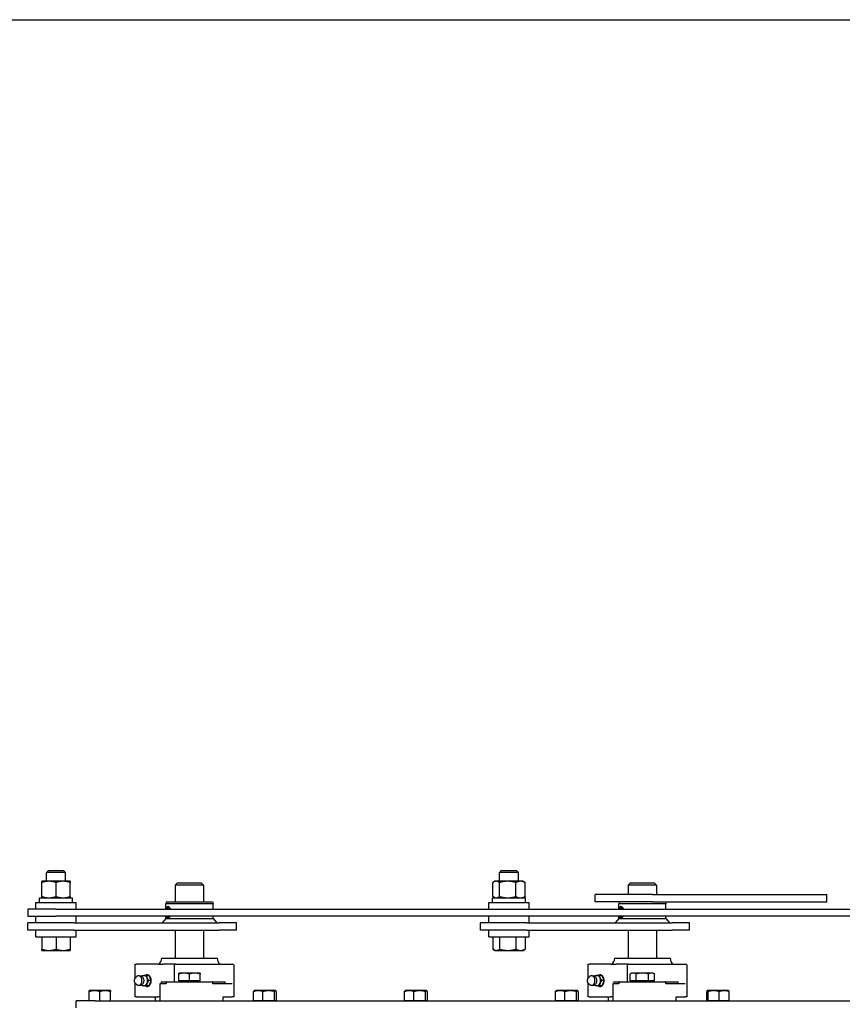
# Model space of a CAD drawing. Header units: inches. Extents: x 24 to 1128, y -58 to 748.
# Tile 609 of 656: x 524 to 546, y 651 to 677. Entities that reach past the tile are written whole.
import ezdxf

# ---------------------------------------------------------------- set-up
doc = ezdxf.new("R2010")
doc.units = ezdxf.units.IN
doc.header["$LTSCALE"] = 32
doc.header["$MEASUREMENT"] = 0
doc.layers.add('Visible (ANSI)', color=7, linetype='Continuous', lineweight=30)

msp = doc.modelspace()

# ---------------------------------------------------------------- linework, layer by layer
at = {"layer": 'Visible (ANSI)'}
for p, q in [((514.34313, 677.43978), (566.34313, 677.43978)), ((524.60479, 654.88778), (524.5576, 654.84201)), ((525.0576, 654.84201), (524.5576, 654.84201)), ((524.5576, 654.60678), (524.5576, 654.84201)), ((524.60479, 654.88778), (525.01041, 654.88778)), ((525.01041, 654.88778), (525.0576, 654.84201)), ((525.0576, 654.60678), (525.0576, 654.84201)), ((536.60479, 654.88778), (536.5576, 654.84201)), ((537.0576, 654.84201), (536.5576, 654.84201)), ((536.5576, 654.60678), (536.5576, 654.84201)), ((536.60479, 654.88778), (537.01041, 654.88778)), ((537.01041, 654.88778), (537.0576, 654.84201)), ((537.0576, 654.60678), (537.0576, 654.84201)), ((524.43199, 654.20227), (524.43199, 654.57329)), ((524.62102, 654.60678), (524.4326, 654.60678)), ((524.4326, 654.60678), (524.4326, 654.60678)), ((524.4326, 654.60678), (524.4326, 654.60678)), ((524.43321, 654.20227), (524.43321, 654.57329)), ((524.99602, 654.60678), (524.62102, 654.60678)), ((524.80883, 654.20227), (524.80883, 654.57329)), ((525.1826, 654.60678), (524.99602, 654.60678)), ((525.1826, 654.60678), (525.1826, 654.60678)), ((525.18321, 654.20227), (525.18321, 654.57329)), ((528.03063, 654.56478), (527.96813, 654.50228)), ((528.71813, 654.50228), (527.96813, 654.50228)), ((527.96813, 654.50228), (527.96813, 654.06478)), ((528.03063, 654.56478), (528.65563, 654.56478)), ((528.65563, 654.56478), (528.71813, 654.50228)), ((528.71813, 654.50228), (528.71813, 654.06478)), ((536.37626, 654.20227), (536.37626, 654.57329)), ((536.4326, 654.60678), (536.39398, 654.58448)), ((536.46761, 654.60678), (536.4326, 654.60678)), ((536.77463, 654.60678), (536.46761, 654.60678)), ((536.55896, 654.20227), (536.55896, 654.57329)), ((537.11462, 654.60678), (536.77463, 654.60678)), ((536.9903, 654.20227), (536.9903, 654.57329)), ((537.1826, 654.60678), (537.11462, 654.60678)), ((537.1826, 654.60678), (537.22122, 654.58448)), ((537.23893, 654.20227), (537.23893, 654.57329)), ((540.03063, 654.56478), (539.96813, 654.50228)), ((540.71813, 654.50228), (539.96813, 654.50228)), ((539.96813, 654.50228), (539.96813, 654.25228)), ((540.03063, 654.56478), (540.65563, 654.56478)), ((540.65563, 654.56478), (540.71813, 654.50228)), ((540.71813, 654.50228), (540.71813, 654.25228)), ((536.4326, 654.16878), (536.39398, 654.19108)), ((537.1826, 654.16878), (537.22122, 654.19108)), ((540.60778, 654.25228), (539.09313, 654.25228)), ((539.09313, 654.06478), (539.09313, 654.25228)), ((540.60778, 654.25228), (545.23153, 654.25228)), ((545.23153, 654.06478), (545.23153, 654.25228)), ((524.2761, 654.04378), (525.3391, 654.04378)), ((524.2761, 653.86678), (524.2761, 654.04378)), ((524.3731, 654.16878), (525.2421, 654.16878)), ((524.3731, 654.04378), (524.3731, 654.16878)), ((524.4326, 654.16878), (524.4326, 654.16878)), ((525.1826, 654.16878), (525.1826, 654.16878)), ((525.2421, 654.04378), (525.2421, 654.16878)), ((525.3391, 653.86678), (525.3391, 654.04378)), ((527.7332, 654.06478), (527.71813, 654.00853)), ((528.96813, 654.00853), (527.71813, 654.00853)), ((527.71813, 653.86678), (527.71813, 654.00853)), ((527.7332, 654.06478), (528.95306, 654.06478)), ((528.95306, 654.06478), (528.96813, 654.00853)), ((528.96813, 653.86678), (528.96813, 654.00853)), ((536.2761, 654.04378), (537.3391, 654.04378)), ((536.2761, 653.86678), (536.2761, 654.04378)), ((536.3731, 654.16878), (537.2421, 654.16878)), ((536.3731, 654.04378), (536.3731, 654.16878)), ((537.2421, 654.04378), (537.2421, 654.16878)), ((537.3391, 653.86678), (537.3391, 654.04378)), ((540.60778, 654.06478), (539.09313, 654.06478)), ((539.7332, 654.06478), (539.71813, 654.00853)), ((540.96813, 654.00853), (539.71813, 654.00853)), ((539.71813, 653.86678), (539.71813, 654.00853)), ((540.60778, 654.06478), (545.23153, 654.06478)), ((540.95306, 654.06478), (540.96813, 654.00853)), ((540.96813, 653.86678), (540.96813, 654.00853)), ((524.8076, 653.86678), (524.0576, 653.86678)), ((524.0576, 653.86678), (524.0576, 653.67928)), ((524.0576, 653.67928), (524.8076, 653.67928)), ((524.2761, 653.50228), (524.2761, 653.67928)), ((524.8076, 653.86678), (548.8076, 653.86678)), ((548.8076, 653.67928), (524.8076, 653.67928)), ((525.3391, 653.50228), (525.3391, 653.67928)), ((527.71813, 653.62407), (527.71813, 653.67928)), ((528.96813, 653.62407), (528.96813, 653.67928)), ((536.2761, 653.50228), (536.2761, 653.67928)), ((537.3391, 653.50228), (537.3391, 653.67928)), ((539.71813, 653.62407), (539.71813, 653.67928)), ((540.96813, 653.62407), (540.96813, 653.67928)), ((525.28224, 653.50228), (524.0576, 653.50228)), ((524.0576, 653.31478), (524.0576, 653.50228)), ((525.28224, 653.50228), (529.1342, 653.50228)), ((527.71813, 653.62407), (527.62126, 653.50228)), ((527.71813, 653.62407), (527.77266, 653.62407)), ((527.77266, 653.62407), (528.96813, 653.62407)), ((528.96813, 653.62407), (529.065, 653.50228)), ((529.59313, 653.50228), (529.1342, 653.50228)), ((529.59313, 653.31478), (529.59313, 653.50228)), ((537.28224, 653.50228), (536.0576, 653.50228)), ((536.0576, 653.31478), (536.0576, 653.50228)), ((537.28224, 653.50228), (541.1342, 653.50228)), ((539.71813, 653.62407), (539.62126, 653.50228)), ((539.71813, 653.62407), (539.77266, 653.62407)), ((539.77266, 653.62407), (540.96813, 653.62407)), ((540.96813, 653.62407), (541.065, 653.50228)), ((541.59313, 653.50228), (541.1342, 653.50228)), ((541.59313, 653.31478), (541.59313, 653.50228)), ((525.28224, 653.31478), (524.0576, 653.31478)), ((524.2761, 653.13778), (524.2761, 653.31478)), ((524.2761, 653.13778), (525.3391, 653.13778)), ((524.43199, 653.13778), (524.43199, 652.80727)), ((524.43321, 653.13778), (524.43321, 652.80727)), ((524.80883, 653.13778), (524.80883, 652.80727)), ((525.18321, 653.13778), (525.18321, 652.80727)), ((525.28224, 653.31478), (529.1342, 653.31478)), ((525.3391, 653.13778), (525.3391, 653.31478)), ((527.96813, 653.31478), (527.96813, 652.56478)), ((528.71813, 653.31478), (528.71813, 652.56478)), ((529.59313, 653.31478), (529.1342, 653.31478)), ((537.28224, 653.31478), (536.0576, 653.31478)), ((536.2761, 653.13778), (536.2761, 653.31478)), ((536.2761, 653.13778), (537.3391, 653.13778)), ((536.37626, 653.13778), (536.37626, 652.80727)), ((536.55896, 653.13778), (536.55896, 652.80727)), ((536.9903, 653.13778), (536.9903, 652.80727)), ((537.23893, 653.13778), (537.23893, 652.80727)), ((537.28224, 653.31478), (541.1342, 653.31478)), ((537.3391, 653.13778), (537.3391, 653.31478)), ((539.96813, 653.31478), (539.96813, 652.56478)), ((540.71813, 653.31478), (540.71813, 652.56478)), ((541.59313, 653.31478), (541.1342, 653.31478)), ((524.4326, 652.77378), (524.4326, 652.77378)), ((524.4326, 652.77378), (524.62102, 652.77378)), ((524.4326, 652.77378), (524.4326, 652.77378)), ((524.62102, 652.77378), (524.99602, 652.77378)), ((524.99602, 652.77378), (525.1826, 652.77378)), ((525.1826, 652.77378), (525.1826, 652.77378)), ((536.4326, 652.77378), (536.39398, 652.79608)), ((536.4326, 652.77378), (536.46761, 652.77378)), ((536.46761, 652.77378), (536.77463, 652.77378)), ((536.77463, 652.77378), (537.11462, 652.77378)), ((537.11462, 652.77378), (537.1826, 652.77378)), ((537.1826, 652.77378), (537.22122, 652.79608)), ((526.90915, 652.40853), (526.93844, 652.40853)), ((526.90915, 652.04262), (526.90915, 652.40853)), ((527.50412, 652.40853), (526.93844, 652.40853)), ((527.50412, 652.40853), (527.64554, 652.40853)), ((527.60888, 652.56478), (529.07738, 652.56478)), ((527.97422, 652.40853), (527.64554, 652.40853)), ((527.93506, 652.35853), (527.93506, 651.93978)), ((527.97422, 652.40853), (529.48063, 652.40853)), ((529.53063, 651.53978), (529.53063, 652.35853)), ((538.90915, 652.40853), (538.93844, 652.40853)), ((538.90915, 652.04262), (538.90915, 652.40853)), ((539.50412, 652.40853), (538.93844, 652.40853)), ((539.50412, 652.40853), (539.64554, 652.40853)), ((539.60888, 652.56478), (541.07738, 652.56478)), ((539.97422, 652.40853), (539.64554, 652.40853)), ((539.93506, 652.35853), (539.93506, 651.93978)), ((539.97422, 652.40853), (541.48063, 652.40853)), ((541.53063, 651.53978), (541.53063, 652.35853)), ((527.26883, 652.11195), (527.20272, 652.11195)), ((528.20251, 652.17416), (528.06188, 652.17416)), ((528.06188, 651.96478), (528.06188, 652.14904)), ((528.48376, 652.17416), (528.20251, 652.17416)), ((528.34313, 651.96478), (528.34313, 652.14904)), ((528.62438, 652.17416), (528.48376, 652.17416)), ((528.62438, 651.96478), (528.62438, 652.14904)), ((539.26883, 652.11195), (539.20272, 652.11195)), ((540.01838, 651.96478), (540.01838, 652.14904)), ((540.06188, 652.17416), (540.01973, 652.14982)), ((540.09854, 652.17416), (540.06188, 652.17416)), ((540.34107, 652.17416), (540.09854, 652.17416)), ((540.1787, 651.96478), (540.1787, 652.14904)), ((540.58567, 652.17416), (540.34107, 652.17416)), ((540.50345, 651.96478), (540.50345, 652.14904)), ((540.62438, 652.17416), (540.58567, 652.17416)), ((540.62438, 652.17416), (540.66653, 652.14982)), ((540.66788, 651.96478), (540.66788, 652.14904)), ((526.90915, 651.53978), (526.90915, 651.90569)), ((526.91664, 652.05053), (526.94894, 652.07992)), ((526.91664, 651.89778), (526.94894, 651.86839)), ((527.26883, 651.83636), (527.20272, 651.83636)), ((527.32509, 651.97415), (527.25898, 651.97415)), ((527.56103, 651.88978), (527.56103, 651.43978)), ((527.72291, 651.88978), (527.56103, 651.88978)), ((527.58971, 651.93978), (527.58971, 651.88978)), ((527.58971, 651.93978), (527.72291, 651.93978)), ((527.72291, 651.93978), (527.72291, 651.88978)), ((527.73401, 651.93978), (527.72291, 651.93978)), ((527.73401, 651.93978), (528.95225, 651.93978)), ((528.34313, 651.96478), (528.06188, 651.96478)), ((528.09001, 651.96478), (528.09001, 651.93978)), ((528.62438, 651.96478), (528.34313, 651.96478)), ((528.59626, 651.96478), (528.59626, 651.93978)), ((528.96336, 651.93978), (528.95225, 651.93978)), ((528.96336, 651.93978), (529.28762, 651.93978)), ((528.96336, 651.88978), (528.96336, 651.93978)), ((529.47224, 651.88978), (528.96336, 651.88978)), ((529.28762, 651.88978), (529.28762, 651.93978)), ((538.90915, 651.53978), (538.90915, 651.90569)), ((538.91664, 652.05053), (538.94894, 652.07992)), ((538.91664, 651.89778), (538.94894, 651.86839)), ((539.26883, 651.83636), (539.20272, 651.83636)), ((539.32509, 651.97415), (539.25898, 651.97415)), ((539.56103, 651.88978), (539.56103, 651.43978)), ((539.72291, 651.88978), (539.56103, 651.88978)), ((539.58971, 651.93978), (539.58971, 651.88978)), ((539.58971, 651.93978), (539.72291, 651.93978)), ((539.72291, 651.93978), (539.72291, 651.88978)), ((539.73401, 651.93978), (539.72291, 651.93978)), ((539.73401, 651.93978), (540.95225, 651.93978)), ((540.1787, 651.96478), (540.01838, 651.96478)), ((540.09001, 651.96478), (540.09001, 651.93978)), ((540.50345, 651.96478), (540.1787, 651.96478)), ((540.66788, 651.96478), (540.50345, 651.96478)), ((540.59626, 651.96478), (540.59626, 651.93978)), ((540.96336, 651.93978), (540.95225, 651.93978)), ((540.96336, 651.93978), (541.28762, 651.93978)), ((540.96336, 651.88978), (540.96336, 651.93978)), ((541.47224, 651.88978), (540.96336, 651.88978)), ((541.28762, 651.88978), (541.28762, 651.93978)), ((525.82763, 651.70778), (525.68713, 651.70778)), ((525.68713, 651.43978), (525.68713, 651.68268)), ((526.10863, 651.70778), (525.82763, 651.70778)), ((525.96813, 651.43978), (525.96813, 651.68268)), ((526.24913, 651.70778), (526.10863, 651.70778)), ((526.24913, 651.43978), (526.24913, 651.68268)), ((530.03988, 651.43978), (530.03988, 651.68269)), ((530.06213, 651.70778), (530.0585, 651.70569)), ((530.16567, 651.70778), (530.06213, 651.70778)), ((530.44308, 651.70778), (530.16567, 651.70778)), ((530.29146, 651.43978), (530.29146, 651.68269)), ((530.62055, 651.70778), (530.44308, 651.70778)), ((530.59471, 651.43978), (530.59471, 651.68269)), ((530.62413, 651.70778), (530.62055, 651.70778)), ((530.62413, 651.70778), (530.62777, 651.70569)), ((530.64638, 651.43978), (530.64638, 651.68269)), ((534.03988, 651.43978), (534.03988, 651.68269)), ((534.06213, 651.70778), (534.0585, 651.70569)), ((534.16567, 651.70778), (534.06213, 651.70778)), ((534.44308, 651.70778), (534.16567, 651.70778)), ((534.29146, 651.43978), (534.29146, 651.68269)), ((534.62055, 651.70778), (534.44308, 651.70778)), ((534.59471, 651.43978), (534.59471, 651.68269)), ((534.62413, 651.70778), (534.62055, 651.70778)), ((534.62413, 651.70778), (534.62777, 651.70569)), ((534.64638, 651.43978), (534.64638, 651.68269)), ((538.03988, 651.43978), (538.03988, 651.68269)), ((538.06213, 651.70778), (538.0585, 651.70569)), ((538.16567, 651.70778), (538.06213, 651.70778)), ((538.44308, 651.70778), (538.16567, 651.70778)), ((538.29146, 651.43978), (538.29146, 651.68269)), ((538.62055, 651.70778), (538.44308, 651.70778)), ((538.59471, 651.43978), (538.59471, 651.68269)), ((538.62413, 651.70778), (538.62055, 651.70778)), ((538.62413, 651.70778), (538.62777, 651.70569)), ((538.64638, 651.43978), (538.64638, 651.68269)), ((542.04604, 651.43978), (542.04604, 651.68269)), ((542.06213, 651.70778), (542.06043, 651.7068)), ((542.06383, 651.70778), (542.06213, 651.70778)), ((542.23015, 651.70778), (542.06383, 651.70778)), ((542.08161, 651.43978), (542.08161, 651.68269)), ((542.50946, 651.70778), (542.23015, 651.70778)), ((542.3787, 651.43978), (542.3787, 651.68269)), ((542.62413, 651.70778), (542.50946, 651.70778)), ((542.62413, 651.70778), (542.62584, 651.7068)), ((542.64022, 651.43978), (542.64022, 651.68269)), ((525.84313, 651.43978), (525.34313, 651.43978)), ((525.34313, 651.25228), (525.34313, 651.43978)), ((525.84313, 651.43978), (554.84313, 651.43978)), ((526.93844, 651.53978), (526.90915, 651.53978)), ((526.93844, 651.53978), (527.50412, 651.53978)), ((527.4457, 651.43978), (527.4457, 651.53978)), ((527.55993, 651.53978), (527.50412, 651.53978)), ((527.55993, 651.53978), (527.55993, 651.43978)), ((529.23836, 651.53978), (529.47224, 651.53978)), ((529.23836, 651.43978), (529.23836, 651.53978)), ((529.24057, 651.43978), (529.24057, 651.53978)), ((529.53063, 651.53978), (529.47224, 651.53978)), ((530.16567, 651.43978), (530.03988, 651.43978)), ((530.06213, 651.43978), (530.06213, 651.43978)), ((530.29146, 651.43978), (530.16567, 651.43978)), ((530.44308, 651.43978), (530.29146, 651.43978)), ((530.59471, 651.43978), (530.44308, 651.43978)), ((530.62055, 651.43978), (530.59471, 651.43978)), ((530.64638, 651.43978), (530.62055, 651.43978)), ((530.62413, 651.43978), (530.62413, 651.43978)), ((534.16567, 651.43978), (534.03988, 651.43978)), ((534.06213, 651.43978), (534.06213, 651.43978)), ((534.29146, 651.43978), (534.16567, 651.43978)), ((534.44308, 651.43978), (534.29146, 651.43978)), ((534.59471, 651.43978), (534.44308, 651.43978)), ((534.62055, 651.43978), (534.59471, 651.43978)), ((534.64638, 651.43978), (534.62055, 651.43978)), ((534.62413, 651.43978), (534.62413, 651.43978)), ((538.16567, 651.43978), (538.03988, 651.43978)), ((538.06213, 651.43978), (538.06213, 651.43978)), ((538.29146, 651.43978), (538.16567, 651.43978)), ((538.44308, 651.43978), (538.29146, 651.43978)), ((538.59471, 651.43978), (538.44308, 651.43978)), ((538.62055, 651.43978), (538.59471, 651.43978)), ((538.64638, 651.43978), (538.62055, 651.43978)), ((538.62413, 651.43978), (538.62413, 651.43978)), ((538.93844, 651.53978), (538.90915, 651.53978)), ((538.93844, 651.53978), (539.50412, 651.53978)), ((539.4457, 651.43978), (539.4457, 651.53978)), ((539.55993, 651.53978), (539.50412, 651.53978)), ((539.55993, 651.53978), (539.55993, 651.43978)), ((541.23836, 651.53978), (541.47224, 651.53978)), ((541.23836, 651.43978), (541.23836, 651.53978)), ((541.24057, 651.43978), (541.24057, 651.53978)), ((541.53063, 651.53978), (541.47224, 651.53978)), ((542.06383, 651.43978), (542.04604, 651.43978)), ((542.06213, 651.43978), (542.06213, 651.43978)), ((542.08161, 651.43978), (542.06383, 651.43978)), ((542.23015, 651.43978), (542.08161, 651.43978)), ((542.3787, 651.43978), (542.23015, 651.43978)), ((542.50946, 651.43978), (542.3787, 651.43978)), ((542.64022, 651.43978), (542.50946, 651.43978)), ((542.62413, 651.43978), (542.62413, 651.43978))]:
    msp.add_line(p, q, dxfattribs=at)
for centre, radius, start, end in [((527.42138, 652.56478), 0.1875, 303.55731, 0), ((529.26488, 652.56478), 0.1875, 180, 236.44269), ((529.48063, 652.35853), 0.05, 0, 90), ((539.42138, 652.56478), 0.1875, 303.55731, 0), ((541.26488, 652.56478), 0.1875, 180, 236.44269), ((541.48063, 652.35853), 0.05, 0, 90), ((527.01375, 651.97415), 0.12795, 35.043536, 105.134486), ((539.01375, 651.97415), 0.12795, 35.043536, 105.134486), ((527.01375, 651.97415), 0.12795, 254.865514, 324.956464), ((539.01375, 651.97415), 0.12795, 254.865514, 324.956464)]:
    msp.add_arc(centre, radius, start, end, dxfattribs=at)
for centre, major_axis, ratio, start_param, end_param in [((527.77907, 653.78353), (0, 0.15625), 0.40848832, 0.0499045, 0.6410601), ((539.77907, 653.78353), (0, 0.15625), 0.40848832, 0.0499045, 0.6410601), ((527.77907, 653.78353), (0, 0.15625), 0.40848832, 0.6410601, 1.00889045), ((527.77907, 653.78353), (0, 0.15625), 0.40848832, 2.30123975, 2.50053255), ((527.77266, 653.78353), (0, 0.1232), 0.40848832, 5.45434424, 7.11202637), ((527.77907, 653.78353), (0, -0.15625), 0.40848832, 5.6421252, 6.23328081), ((527.77266, 653.78353), (0, -0.1232), 0.40848832, 5.72117409, 6.84519653), ((527.77907, 653.78353), (0, -0.15625), 0.40848832, 2.13270221, 2.50053255), ((527.77907, 653.78353), (0, -0.15625), 0.40848832, 0.6410601, 0.8403529), ((539.77907, 653.78353), (0, 0.15625), 0.40848832, 0.6410601, 1.00889045), ((539.77907, 653.78353), (0, 0.15625), 0.40848832, 2.30123975, 2.50053255), ((539.77266, 653.78353), (0, 0.1232), 0.40848832, 5.45434424, 7.11202637), ((539.77907, 653.78353), (0, -0.15625), 0.40848832, 5.6421252, 6.23328081), ((539.77266, 653.78353), (0, -0.1232), 0.40848832, 5.72117409, 6.84519653), ((539.77907, 653.78353), (0, -0.15625), 0.40848832, 2.13270221, 2.50053255), ((539.77907, 653.78353), (0, -0.15625), 0.40848832, 0.6410601, 0.8403529), ((526.99704, 651.97415), (0, 0.12575), 0.70710678, 2.5699821, 6.85479586), ((527.13776, 651.97415), (0, 0.1378), 0.70710678, 0, 0.63680804), ((527.13776, 651.97415), (0, 0.1378), 0.70710678, 5.23598776, 6.28318531), ((527.22128, 651.97415), (0, -0.15625), 0.70710678, 5.79224464, 9.91571863), ((527.24338, 651.97415), (0, -0.125), 0.70710678, 0.50126686, 2.6403258), ((538.99704, 651.97415), (0, 0.12575), 0.70710678, 2.5699821, 6.85479586), ((539.13776, 651.97415), (0, 0.1378), 0.70710678, 0, 0.63680804), ((539.13776, 651.97415), (0, 0.1378), 0.70710678, 5.23598776, 6.28318531), ((539.22128, 651.97415), (0, -0.15625), 0.70710678, 5.79224464, 9.91571863), ((539.24338, 651.97415), (0, -0.125), 0.70710678, 0.50126686, 2.6403258), ((527.13776, 651.97415), (0, -0.1378), 0.70710678, 5.64637727, 6.28318531), ((527.06613, 651.97415), (0, -0.10433), 0.70710678, 0.78949219, 2.35210046), ((527.13776, 651.97415), (0, -0.1378), 0.70710678, 0, 1.04719755), ((527.13776, 651.97415), (0, -0.1378), 0.70710678, 1.04719755, 2.0943951), ((539.13776, 651.97415), (0, -0.1378), 0.70710678, 5.64637727, 6.28318531), ((539.06613, 651.97415), (0, -0.10433), 0.70710678, 0.78949219, 2.35210046), ((539.13776, 651.97415), (0, -0.1378), 0.70710678, 0, 1.04719755), ((539.13776, 651.97415), (0, -0.1378), 0.70710678, 1.04719755, 2.0943951)]:
    msp.add_ellipse(centre, major_axis=major_axis, ratio=ratio, start_param=start_param, end_param=end_param, dxfattribs=at)
for points, weights in [([(524.4326, 654.60678), (524.43232, 654.60678), (524.43199, 654.57329)], [1, 1.0379548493, 1]), ([(524.43321, 654.57329), (524.43289, 654.60678), (524.4326, 654.60678)], [1, 1.0379548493, 1]), ([(524.62102, 654.60678), (524.53386, 654.60678), (524.43321, 654.57329)], [1, 1.0379548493, 1]), ([(524.80883, 654.57329), (524.70818, 654.60678), (524.62102, 654.60678)], [1, 1.0379548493, 1]), ([(524.99602, 654.60678), (524.90914, 654.60678), (524.80883, 654.57329)], [1, 1.0379548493, 1]), ([(525.18321, 654.57329), (525.08289, 654.60678), (524.99602, 654.60678)], [1, 1.0379548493, 1]), ([(525.1826, 654.60678), (525.18288, 654.60662), (525.18321, 654.57329)], [1.00038481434, 1.03776145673, 1]), ([(536.46761, 654.60678), (536.42522, 654.60678), (536.37626, 654.57329)], [1, 1.0379548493, 1]), ([(536.55896, 654.57329), (536.51001, 654.60678), (536.46761, 654.60678)], [1, 1.0379548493, 1]), ([(536.77463, 654.60678), (536.67454, 654.60678), (536.55896, 654.57329)], [1, 1.0379548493, 1]), ([(536.9903, 654.57329), (536.87472, 654.60678), (536.77463, 654.60678)], [1, 1.0379548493, 1]), ([(537.11462, 654.60678), (537.05692, 654.60678), (536.9903, 654.57329)], [1, 1.0379548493, 1]), ([(537.23893, 654.57329), (537.17231, 654.60678), (537.11462, 654.60678)], [1, 1.0379548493, 1]), ([(537.22122, 654.58448), (537.22987, 654.57949), (537.23893, 654.57329)], [1.01118263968, 1.00681498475, 1]), ([(524.43199, 654.20227), (524.43232, 654.16878), (524.4326, 654.16878)], [1, 1.0379548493, 1]), ([(524.4326, 654.16878), (524.43289, 654.16878), (524.43321, 654.20227)], [1, 1.0379548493, 1]), ([(524.43321, 654.20227), (524.53386, 654.16878), (524.62102, 654.16878)], [1, 1.0379548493, 1]), ([(524.62102, 654.16878), (524.70818, 654.16878), (524.80883, 654.20227)], [1, 1.0379548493, 1]), ([(524.80883, 654.20227), (524.90914, 654.16878), (524.99602, 654.16878)], [1, 1.0379548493, 1]), ([(524.99602, 654.16878), (525.08289, 654.16878), (525.18321, 654.20227)], [1, 1.0379548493, 1]), ([(525.18321, 654.20227), (525.18288, 654.16894), (525.1826, 654.16878)], [1, 1.03776145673, 1.00038481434]), ([(536.37626, 654.20227), (536.42522, 654.16878), (536.46761, 654.16878)], [1, 1.0379548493, 1]), ([(536.46761, 654.16878), (536.51001, 654.16878), (536.55896, 654.20227)], [1, 1.0379548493, 1]), ([(536.55896, 654.20227), (536.67454, 654.16878), (536.77463, 654.16878)], [1, 1.0379548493, 1]), ([(536.77463, 654.16878), (536.87472, 654.16878), (536.9903, 654.20227)], [1, 1.0379548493, 1]), ([(536.9903, 654.20227), (537.05692, 654.16878), (537.11462, 654.16878)], [1, 1.0379548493, 1]), ([(537.11462, 654.16878), (537.17231, 654.16878), (537.23893, 654.20227)], [1, 1.0379548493, 1]), ([(537.23893, 654.20227), (537.22987, 654.19607), (537.22122, 654.19108)], [1, 1.00681498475, 1.01118263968]), ([(524.43199, 652.80727), (524.43232, 652.77378), (524.4326, 652.77378)], [1, 1.0379548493, 1]), ([(524.4326, 652.77378), (524.43289, 652.77378), (524.43321, 652.80727)], [1, 1.0379548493, 1]), ([(524.43321, 652.80727), (524.53386, 652.77378), (524.62102, 652.77378)], [1, 1.0379548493, 1]), ([(524.62102, 652.77378), (524.70818, 652.77378), (524.80883, 652.80727)], [1, 1.0379548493, 1]), ([(524.80883, 652.80727), (524.90914, 652.77378), (524.99602, 652.77378)], [1, 1.0379548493, 1]), ([(524.99602, 652.77378), (525.08289, 652.77378), (525.18321, 652.80727)], [1, 1.0379548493, 1]), ([(525.18321, 652.80727), (525.18288, 652.77394), (525.1826, 652.77378)], [1, 1.03776145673, 1.00038481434]), ([(536.37626, 652.80727), (536.42522, 652.77378), (536.46761, 652.77378)], [1, 1.0379548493, 1]), ([(536.46761, 652.77378), (536.51001, 652.77378), (536.55896, 652.80727)], [1, 1.0379548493, 1]), ([(536.55896, 652.80727), (536.67454, 652.77378), (536.77463, 652.77378)], [1, 1.0379548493, 1]), ([(536.77463, 652.77378), (536.87472, 652.77378), (536.9903, 652.80727)], [1, 1.0379548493, 1]), ([(536.9903, 652.80727), (537.05692, 652.77378), (537.11462, 652.77378)], [1, 1.0379548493, 1]), ([(537.11462, 652.77378), (537.17231, 652.77378), (537.23893, 652.80727)], [1, 1.0379548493, 1]), ([(537.23893, 652.80727), (537.22987, 652.80107), (537.22122, 652.79608)], [1, 1.00681498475, 1.01118263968]), ([(527.07479, 652.08661), (527.08172, 652.09876), (527.09021, 652.11195)], [1.01723833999, 1.0132325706, 1]), ([(527.09021, 652.11195), (527.11166, 652.11195), (527.13776, 652.11195)], [1, 1.0379548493, 1]), ([(527.13776, 652.11195), (527.16387, 652.11195), (527.20272, 652.11195)], [1, 1.0379548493, 1]), ([(527.20272, 652.11195), (527.20909, 652.07503), (527.22215, 652.04305)], [1, 1.0379548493, 1]), ([(527.30566, 652.04305), (527.29261, 652.07503), (527.26883, 652.11195)], [1, 1.0379548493, 1]), ([(528.06188, 652.14904), (528.06188, 652.17416), (528.06188, 652.17416)], [1, 1.0379548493, 1]), ([(528.20251, 652.17416), (528.13724, 652.17416), (528.06188, 652.14904)], [1, 1.0379548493, 1]), ([(528.34313, 652.14904), (528.26777, 652.17416), (528.20251, 652.17416)], [1, 1.0379548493, 1]), ([(528.48376, 652.17416), (528.41849, 652.17416), (528.34313, 652.14904)], [1, 1.0379548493, 1]), ([(528.62438, 652.14904), (528.54902, 652.17416), (528.48376, 652.17416)], [1, 1.0379548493, 1]), ([(528.62438, 652.17416), (528.62438, 652.17416), (528.62438, 652.14904)], [1, 1.0379548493, 1]), ([(539.07479, 652.08661), (539.08172, 652.09876), (539.09021, 652.11195)], [1.01723833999, 1.0132325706, 1]), ([(539.09021, 652.11195), (539.11166, 652.11195), (539.13776, 652.11195)], [1, 1.0379548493, 1]), ([(539.13776, 652.11195), (539.16387, 652.11195), (539.20272, 652.11195)], [1, 1.0379548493, 1]), ([(539.20272, 652.11195), (539.20909, 652.07503), (539.22215, 652.04305)], [1, 1.0379548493, 1]), ([(539.30566, 652.04305), (539.29261, 652.07503), (539.26883, 652.11195)], [1, 1.0379548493, 1]), ([(540.09854, 652.17416), (540.06134, 652.17416), (540.01838, 652.14904)], [1, 1.0379548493, 1]), ([(540.1787, 652.14904), (540.13574, 652.17416), (540.09854, 652.17416)], [1, 1.0379548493, 1]), ([(540.34107, 652.17416), (540.26571, 652.17416), (540.1787, 652.14904)], [1, 1.0379548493, 1]), ([(540.50345, 652.14904), (540.41643, 652.17416), (540.34107, 652.17416)], [1, 1.0379548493, 1]), ([(540.58567, 652.17416), (540.54751, 652.17416), (540.50345, 652.14904)], [1, 1.0379548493, 1]), ([(540.66788, 652.14904), (540.62382, 652.17416), (540.58567, 652.17416)], [1, 1.0379548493, 1]), ([(540.66653, 652.14982), (540.66721, 652.14943), (540.66788, 652.14904)], [1.00113553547, 1.00057652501, 1]), ([(527.09021, 651.83636), (527.08172, 651.84955), (527.07479, 651.8617)], [1, 1.0132325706, 1.01723833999]), ([(527.13776, 651.83636), (527.11166, 651.83636), (527.09021, 651.83636)], [1, 1.0379548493, 1]), ([(527.20272, 651.83636), (527.16387, 651.83636), (527.13776, 651.83636)], [1, 1.0379548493, 1]), ([(527.22215, 651.90526), (527.20909, 651.87328), (527.20272, 651.83636)], [1, 1.0379548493, 1]), ([(527.22215, 652.04305), (527.2352, 652.01108), (527.25898, 651.97415)], [1, 1.0379548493, 1]), ([(527.25898, 651.97415), (527.2352, 651.93723), (527.22215, 651.90526)], [1, 1.0379548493, 1]), ([(527.26883, 651.83636), (527.29261, 651.87328), (527.30566, 651.90526)], [1, 1.0379548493, 1]), ([(527.32509, 651.97415), (527.31872, 652.01108), (527.30566, 652.04305)], [1, 1.0379548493, 1]), ([(527.30566, 651.90526), (527.31872, 651.93723), (527.32509, 651.97415)], [1, 1.0379548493, 1]), ([(539.09021, 651.83636), (539.08172, 651.84955), (539.07479, 651.8617)], [1, 1.0132325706, 1.01723833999]), ([(539.13776, 651.83636), (539.11166, 651.83636), (539.09021, 651.83636)], [1, 1.0379548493, 1]), ([(539.20272, 651.83636), (539.16387, 651.83636), (539.13776, 651.83636)], [1, 1.0379548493, 1]), ([(539.22215, 651.90526), (539.20909, 651.87328), (539.20272, 651.83636)], [1, 1.0379548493, 1]), ([(539.22215, 652.04305), (539.2352, 652.01108), (539.25898, 651.97415)], [1, 1.0379548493, 1]), ([(539.25898, 651.97415), (539.2352, 651.93723), (539.22215, 651.90526)], [1, 1.0379548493, 1]), ([(539.26883, 651.83636), (539.29261, 651.87328), (539.30566, 651.90526)], [1, 1.0379548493, 1]), ([(539.32509, 651.97415), (539.31872, 652.01108), (539.30566, 652.04305)], [1, 1.0379548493, 1]), ([(539.30566, 651.90526), (539.31872, 651.93723), (539.32509, 651.97415)], [1, 1.0379548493, 1]), ([(525.68713, 651.68268), (525.68713, 651.70778), (525.68713, 651.70778)], [1, 1.0379548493, 1]), ([(525.82763, 651.70778), (525.76243, 651.70778), (525.68713, 651.68268)], [1, 1.0379548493, 1]), ([(525.96813, 651.68268), (525.89284, 651.70778), (525.82763, 651.70778)], [1, 1.0379548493, 1]), ([(526.10863, 651.70778), (526.04343, 651.70778), (525.96813, 651.68268)], [1, 1.0379548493, 1]), ([(526.24913, 651.68268), (526.17384, 651.70778), (526.10863, 651.70778)], [1, 1.0379548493, 1]), ([(526.24913, 651.70778), (526.24913, 651.70778), (526.24913, 651.68268)], [1, 1.0379548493, 1]), ([(530.16567, 651.70778), (530.10729, 651.70778), (530.03988, 651.68269)], [1, 1.0379548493, 1]), ([(530.03988, 651.68269), (530.0498, 651.70066), (530.0585, 651.70569)], [1, 1.02689674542, 1.01567267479]), ([(530.29146, 651.68269), (530.22405, 651.70778), (530.16567, 651.70778)], [1, 1.0379548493, 1]), ([(530.44308, 651.70778), (530.37271, 651.70778), (530.29146, 651.68269)], [1, 1.0379548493, 1]), ([(530.59471, 651.68269), (530.51345, 651.70778), (530.44308, 651.70778)], [1, 1.0379548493, 1]), ([(530.62055, 651.70778), (530.60855, 651.70778), (530.59471, 651.68269)], [1, 1.0379548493, 1]), ([(530.64638, 651.68269), (530.63254, 651.70778), (530.62055, 651.70778)], [1, 1.0379548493, 1]), ([(534.16567, 651.70778), (534.10729, 651.70778), (534.03988, 651.68269)], [1, 1.0379548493, 1]), ([(534.03988, 651.68269), (534.0498, 651.70066), (534.0585, 651.70569)], [1, 1.02689674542, 1.01567267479]), ([(534.29146, 651.68269), (534.22405, 651.70778), (534.16567, 651.70778)], [1, 1.0379548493, 1]), ([(534.44308, 651.70778), (534.37271, 651.70778), (534.29146, 651.68269)], [1, 1.0379548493, 1]), ([(534.59471, 651.68269), (534.51345, 651.70778), (534.44308, 651.70778)], [1, 1.0379548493, 1]), ([(534.62055, 651.70778), (534.60855, 651.70778), (534.59471, 651.68269)], [1, 1.0379548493, 1]), ([(534.64638, 651.68269), (534.63254, 651.70778), (534.62055, 651.70778)], [1, 1.0379548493, 1]), ([(538.16567, 651.70778), (538.10729, 651.70778), (538.03988, 651.68269)], [1, 1.0379548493, 1]), ([(538.03988, 651.68269), (538.0498, 651.70066), (538.0585, 651.70569)], [1, 1.02689674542, 1.01567267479]), ([(538.29146, 651.68269), (538.22405, 651.70778), (538.16567, 651.70778)], [1, 1.0379548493, 1]), ([(538.44308, 651.70778), (538.37271, 651.70778), (538.29146, 651.68269)], [1, 1.0379548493, 1]), ([(538.59471, 651.68269), (538.51345, 651.70778), (538.44308, 651.70778)], [1, 1.0379548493, 1]), ([(538.62055, 651.70778), (538.60855, 651.70778), (538.59471, 651.68269)], [1, 1.0379548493, 1]), ([(538.64638, 651.68269), (538.63254, 651.70778), (538.62055, 651.70778)], [1, 1.0379548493, 1]), ([(542.06383, 651.70778), (542.05557, 651.70778), (542.04604, 651.68269)], [1, 1.0379548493, 1]), ([(542.08161, 651.68269), (542.07208, 651.70778), (542.06383, 651.70778)], [1, 1.0379548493, 1]), ([(542.23015, 651.70778), (542.16121, 651.70778), (542.08161, 651.68269)], [1, 1.0379548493, 1]), ([(542.3787, 651.68269), (542.29909, 651.70778), (542.23015, 651.70778)], [1, 1.0379548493, 1]), ([(542.50946, 651.70778), (542.44877, 651.70778), (542.3787, 651.68269)], [1, 1.0379548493, 1]), ([(542.64022, 651.68269), (542.57015, 651.70778), (542.50946, 651.70778)], [1, 1.0379548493, 1]), ([(542.62584, 651.7068), (542.63253, 651.70293), (542.64022, 651.68269)], [1.01210584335, 1.03039692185, 1])]:
    msp.add_rational_spline(points, weights, degree=2, dxfattribs=at)
for points, knots in [([(527.7409, 653.90876), (527.74365, 653.91635), (527.74696, 653.92286), (527.75698, 653.93582), (527.76461, 653.93978), (527.77266, 653.93978)], [1.558374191, 1.558374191, 1.558374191, 1.558374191, 1.652058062, 1.652058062, 1.802233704, 1.802233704, 1.802233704, 1.802233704]), ([(527.77266, 653.93978), (527.78071, 653.93978), (527.79021, 653.93582), (527.80571, 653.92286), (527.81168, 653.91635), (527.81724, 653.90876)], [1.802233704, 1.802233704, 1.802233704, 1.802233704, 1.952409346, 1.952409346, 2.046093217, 2.046093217, 2.046093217, 2.046093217]), ([(539.7409, 653.90876), (539.74365, 653.91635), (539.74696, 653.92286), (539.75698, 653.93582), (539.76461, 653.93978), (539.77266, 653.93978)], [1.558374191, 1.558374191, 1.558374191, 1.558374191, 1.652058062, 1.652058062, 1.802233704, 1.802233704, 1.802233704, 1.802233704]), ([(539.77266, 653.93978), (539.78071, 653.93978), (539.79021, 653.93582), (539.80571, 653.92286), (539.81168, 653.91635), (539.81724, 653.90876)], [1.802233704, 1.802233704, 1.802233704, 1.802233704, 1.952409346, 1.952409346, 2.046093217, 2.046093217, 2.046093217, 2.046093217]), ([(527.77266, 653.62728), (527.76461, 653.62728), (527.75698, 653.63124), (527.74696, 653.6442), (527.74365, 653.65071), (527.7409, 653.6583)], [0.600744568, 0.600744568, 0.600744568, 0.600744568, 0.75092021, 0.75092021, 0.844604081, 0.844604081, 0.844604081, 0.844604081]), ([(527.81724, 653.6583), (527.81168, 653.65071), (527.80571, 653.6442), (527.79021, 653.63124), (527.78071, 653.62728), (527.77266, 653.62728)], [2.759863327, 2.759863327, 2.759863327, 2.759863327, 2.853547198, 2.853547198, 3.00372284, 3.00372284, 3.00372284, 3.00372284]), ([(527.81724, 653.90876), (527.82059, 653.90418), (527.8238, 653.89922), (527.83134, 653.88603), (527.83572, 653.87682), (527.83956, 653.86676)], [2.046093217, 2.046093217, 2.046093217, 2.046093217, 2.102584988, 2.102584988, 2.189299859, 2.189299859, 2.189299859, 2.189299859]), ([(527.83017, 653.67929), (527.82906, 653.67713), (527.82792, 653.67505), (527.8238, 653.66784), (527.82059, 653.66288), (527.81724, 653.6583)], [2.6815893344, 2.6815893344, 2.6815893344, 2.6815893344, 2.7033715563, 2.7033715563, 2.7598633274, 2.7598633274, 2.7598633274, 2.7598633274]), ([(539.77266, 653.62728), (539.76461, 653.62728), (539.75698, 653.63124), (539.74696, 653.6442), (539.74365, 653.65071), (539.7409, 653.6583)], [0.600744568, 0.600744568, 0.600744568, 0.600744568, 0.75092021, 0.75092021, 0.844604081, 0.844604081, 0.844604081, 0.844604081]), ([(539.81724, 653.6583), (539.81168, 653.65071), (539.80571, 653.6442), (539.79021, 653.63124), (539.78071, 653.62728), (539.77266, 653.62728)], [2.759863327, 2.759863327, 2.759863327, 2.759863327, 2.853547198, 2.853547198, 3.00372284, 3.00372284, 3.00372284, 3.00372284]), ([(539.81724, 653.90876), (539.82059, 653.90418), (539.8238, 653.89922), (539.83134, 653.88603), (539.83572, 653.87682), (539.83956, 653.86676)], [2.046093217, 2.046093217, 2.046093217, 2.046093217, 2.102584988, 2.102584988, 2.189299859, 2.189299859, 2.189299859, 2.189299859]), ([(539.83017, 653.67929), (539.82906, 653.67713), (539.82792, 653.67505), (539.8238, 653.66784), (539.82059, 653.66288), (539.81724, 653.6583)], [2.6815893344, 2.6815893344, 2.6815893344, 2.6815893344, 2.7033715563, 2.7033715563, 2.7598633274, 2.7598633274, 2.7598633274, 2.7598633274]), ([(527.97422, 652.40853), (527.96921, 652.40853), (527.96329, 652.407), (527.95422, 652.40199), (527.94939, 652.39776), (527.94271, 652.38886), (527.93959, 652.38274), (527.93612, 652.37151), (527.93506, 652.3645), (527.93506, 652.35853)], [-0.198415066, -0.198415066, -0.198415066, -0.198415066, -0.144401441, -0.144401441, -0.093393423, -0.093393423, -0.045517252, -0.045517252, 0, 0, 0, 0]), ([(539.97422, 652.40853), (539.96921, 652.40853), (539.96329, 652.407), (539.95422, 652.40199), (539.94939, 652.39776), (539.94271, 652.38886), (539.93959, 652.38274), (539.93612, 652.37151), (539.93506, 652.3645), (539.93506, 652.35853)], [-0.198415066, -0.198415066, -0.198415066, -0.198415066, -0.144401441, -0.144401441, -0.093393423, -0.093393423, -0.045517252, -0.045517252, 0, 0, 0, 0]), ([(527.08025, 652.08526), (527.08025, 652.08526), (527.07996, 652.08502), (527.0792, 652.08452), (527.07903, 652.08442), (527.07885, 652.08431)], [3.669506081, 3.669506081, 3.669506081, 3.669506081, 3.759449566, 3.759449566, 3.780602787, 3.780602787, 3.780602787, 3.780602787]), ([(539.08025, 652.08526), (539.08025, 652.08526), (539.07996, 652.08502), (539.0792, 652.08452), (539.07903, 652.08442), (539.07885, 652.08431)], [3.669506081, 3.669506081, 3.669506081, 3.669506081, 3.759449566, 3.759449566, 3.780602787, 3.780602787, 3.780602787, 3.780602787]), ([(526.91664, 651.89778), (526.91063, 651.90324), (526.90537, 651.90996), (526.89656, 651.92539), (526.89308, 651.93414), (526.88828, 651.95271), (526.88699, 651.96252), (526.88671, 651.98221), (526.88772, 651.99208), (526.89199, 652.01091), (526.89524, 652.01988), (526.90373, 652.03598), (526.90895, 652.04313), (526.91553, 652.04951), (526.91608, 652.05003), (526.91664, 652.05053)], [1.6188081, 1.6188081, 1.6188081, 1.6188081, 1.93911213, 1.93911213, 2.26780621, 2.26780621, 2.59799076, 2.59799076, 2.92809932, 2.92809932, 3.25829127, 3.25829127, 3.58739104, 3.58739104, 3.61717965, 3.61717965, 3.61717965, 3.61717965]), ([(527.07885, 651.864), (527.07903, 651.86389), (527.0792, 651.86379), (527.07996, 651.86329), (527.08025, 651.86305), (527.08025, 651.86305)], [1.455384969, 1.455384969, 1.455384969, 1.455384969, 1.47653819, 1.47653819, 1.566481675, 1.566481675, 1.566481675, 1.566481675]), ([(538.91664, 651.89778), (538.91063, 651.90324), (538.90537, 651.90996), (538.89656, 651.92539), (538.89308, 651.93414), (538.88828, 651.95271), (538.88699, 651.96252), (538.88671, 651.98221), (538.88772, 651.99208), (538.89199, 652.01091), (538.89524, 652.01988), (538.90373, 652.03598), (538.90895, 652.04313), (538.91553, 652.04951), (538.91608, 652.05003), (538.91664, 652.05053)], [1.6188081, 1.6188081, 1.6188081, 1.6188081, 1.93911213, 1.93911213, 2.26780621, 2.26780621, 2.59799076, 2.59799076, 2.92809932, 2.92809932, 3.25829127, 3.25829127, 3.58739104, 3.58739104, 3.61717965, 3.61717965, 3.61717965, 3.61717965]), ([(539.07885, 651.864), (539.07903, 651.86389), (539.0792, 651.86379), (539.07996, 651.86329), (539.08025, 651.86305), (539.08025, 651.86305)], [1.455384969, 1.455384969, 1.455384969, 1.455384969, 1.47653819, 1.47653819, 1.566481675, 1.566481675, 1.566481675, 1.566481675])]:
    msp.add_open_spline(points, degree=3, knots=knots, dxfattribs=at)

doc.saveas('drawing.dxf')
